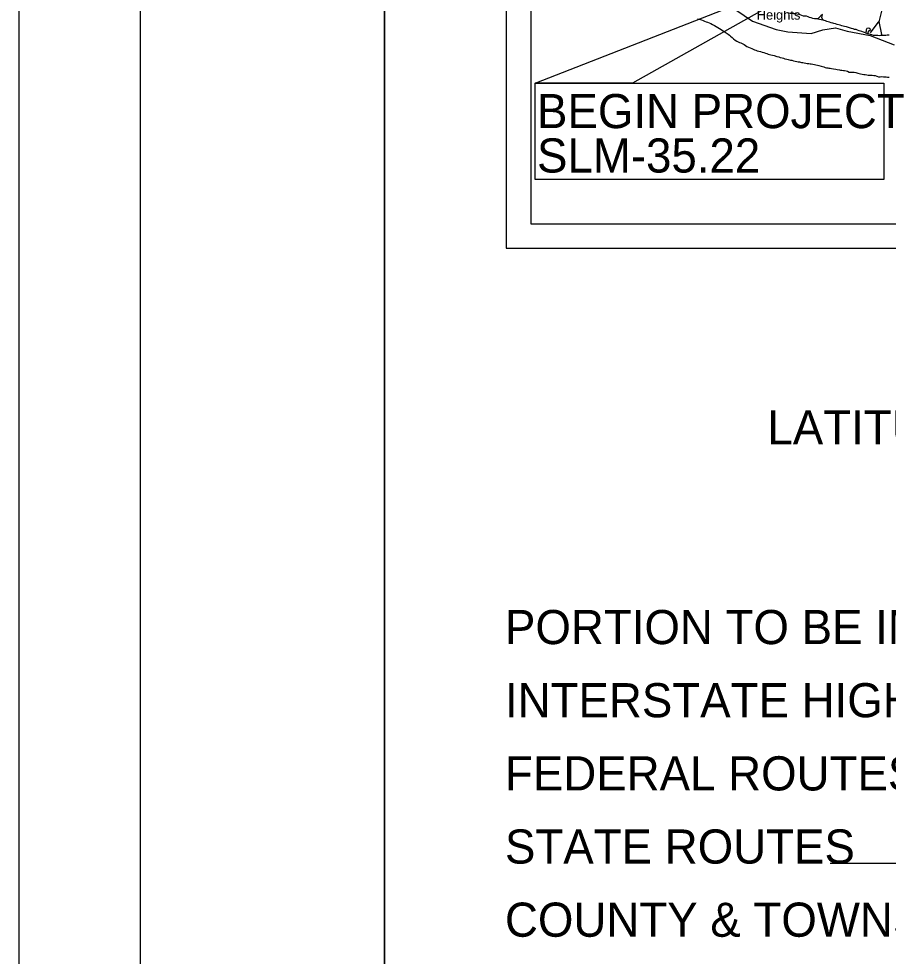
# Model space of a CAD drawing. Extents: x 0 to 34, y 0 to 22.
# Drawn here: x 0 to 3.567, y 11.097 to 14.941 of the extents above; entities that cross this region are included whole.
import ezdxf

# ---------------------------------------------------------------- set-up
doc = ezdxf.new("R2010")
doc.units = 0
for name, color, linetype in [('Default', 7, 'Continuous'), ('GM_X_Corporation', 7, 'Continuous'), ('GM_X_Major_River', 7, 'Continuous'), ('GM_X_Township_Road', 7, 'Continuous'), ('GM_X_Unincorporated_Text', 7, 'Continuous'), ('SH_Border', 7, 'Continuous'), ('SH_Cut_Line', 7, 'Continuous'), ('SH_Data', 7, 'Continuous'), ('SH_Text', 7, 'Continuous')]:
    doc.layers.add(name, color=color, linetype=linetype)

msp = doc.modelspace()

# ---------------------------------------------------------------- linework, layer by layer
at = {"layer": 'Default'}
msp.add_lwpolyline([(2.119, 14.6776), (3.5484, 14.6776), (3.5484, 14.2828), (2.119, 14.2828)], close=True, dxfattribs=at)
at = {"layer": 'GM_X_Corporation'}
msp.add_lwpolyline([(2.911, 14.9985), (3.0093, 14.9321), (3.1069, 14.8977), (3.1548, 14.8874), (3.251, 14.8812), (3.2988, 14.896), (3.3499, 14.9036), (3.398, 14.8907), (3.493, 14.8725), (3.5915, 14.8346)], dxfattribs=at)
at = {"layer": 'GM_X_Major_River'}
for p, q in [((3.2773, 14.9411), (3.2984, 14.9365)), ((3.474, 14.8842), (3.4847, 14.8798))]:
    msp.add_line(p, q, dxfattribs=at)
for points in [[(3.2773, 14.9411), (3.2707, 14.941), (3.264, 14.9415), (3.2573, 14.9428), (3.2507, 14.9445), (3.2439, 14.9471), (3.2377, 14.9487), (3.2315, 14.9521), (3.2254, 14.9522), (3.219, 14.9519), (3.2122, 14.9553), (3.206, 14.9575), (3.1993, 14.9588), (3.1919, 14.9601), (3.1843, 14.9612), (3.1781, 14.9619), (3.1709, 14.9628), (3.1645, 14.9635), (3.1585, 14.9645), (3.1523, 14.966)], [(3.2984, 14.9365), (3.2939, 14.9461), (3.2959, 14.9519), (3.2966, 14.9584), (3.2902, 14.9535), (3.2773, 14.9411)], [(2.7848, 14.9415), (2.7929, 14.9398), (2.8008, 14.9374), (2.8072, 14.9348), (2.813, 14.932), (2.8198, 14.9288), (2.8252, 14.9268), (2.8327, 14.924), (2.8385, 14.9216), (2.8457, 14.9183), (2.8541, 14.9137), (2.8608, 14.9098), (2.867, 14.9062), (2.8741, 14.9014), (2.8818, 14.897), (2.8874, 14.8935), (2.894, 14.8898), (2.902, 14.8837), (2.9094, 14.8784), (2.9149, 14.8745), (2.9197, 14.8704), (2.926, 14.8652), (2.9321, 14.859), (2.939, 14.853), (2.946, 14.8492), (2.951, 14.8466), (2.9563, 14.8443), (2.9623, 14.8421), (2.9672, 14.8404), (2.9752, 14.8357), (2.9816, 14.8312), (2.9872, 14.8277), (2.9928, 14.8249), (3.0009, 14.8215), (3.0065, 14.8189), (3.0131, 14.816), (3.018, 14.8144), (3.0236, 14.8123), (3.0294, 14.8103), (3.0353, 14.8089), (3.0422, 14.807), (3.0496, 14.8048), (3.056, 14.8024), (3.0629, 14.7998), (3.0688, 14.7983), (3.0742, 14.7965), (3.0795, 14.7951), (3.0851, 14.7938), (3.0916, 14.7926), (3.0985, 14.7909), (3.1102, 14.7872), (3.1172, 14.785), (3.1236, 14.783), (3.1311, 14.7807), (3.1367, 14.7791), (3.1431, 14.7775), (3.1509, 14.7756), (3.1567, 14.7742), (3.1654, 14.7721), (3.171, 14.771), (3.1786, 14.7692), (3.1842, 14.7677), (3.1916, 14.7662), (3.1974, 14.7652), (3.2025, 14.7641), (3.2104, 14.7626), (3.2159, 14.7614), (3.2217, 14.7603), (3.2291, 14.7592), (3.2342, 14.7585), (3.2404, 14.7577), (3.2459, 14.757), (3.251, 14.7559), (3.2569, 14.7547), (3.2642, 14.7532), (3.2691, 14.7525), (3.2759, 14.7509), (3.2814, 14.75), (3.2919, 14.7471)], [(3.474, 14.8842), (3.4654, 14.8868), (3.4588, 14.8885), (3.4529, 14.8899), (3.4475, 14.8913), (3.4401, 14.894), (3.4353, 14.8971), (3.4286, 14.8967), (3.4222, 14.8994), (3.4155, 14.902), (3.4081, 14.9045), (3.4, 14.9067), (3.3952, 14.9082), (3.3867, 14.9098), (3.3812, 14.9113), (3.3761, 14.9127), (3.3693, 14.9147), (3.3577, 14.9184), (3.35, 14.9205), (3.3441, 14.9217), (3.339, 14.9229), (3.3326, 14.9248), (3.3253, 14.9272), (3.3202, 14.9288), (3.3144, 14.9307), (3.3093, 14.9323), (3.3038, 14.9343), (3.2984, 14.9365)], [(3.4847, 14.8798), (3.4847, 14.8868), (3.4893, 14.8928), (3.4949, 14.8959), (3.4914, 14.9018), (3.485, 14.9029), (3.4783, 14.9017), (3.4763, 14.8953), (3.4755, 14.8904), (3.474, 14.8842)], [(3.57, 14.8741), (3.5628, 14.8735), (3.5563, 14.8732), (3.5505, 14.8727), (3.544, 14.8725), (3.5391, 14.8722), (3.5342, 14.8723), (3.5294, 14.872), (3.5236, 14.8722), (3.5171, 14.8725), (3.512, 14.8726), (3.5064, 14.8734), (3.4996, 14.8749), (3.4941, 14.8762), (3.4847, 14.8798)], [(3.2919, 14.7471), (3.2968, 14.7457), (3.3021, 14.7439), (3.3079, 14.7421), (3.3134, 14.7406), (3.3183, 14.7398), (3.3232, 14.7391), (3.3283, 14.7382), (3.3343, 14.7374), (3.3421, 14.7361), (3.3517, 14.7347), (3.357, 14.7339), (3.366, 14.7316), (3.3709, 14.7305), (3.3764, 14.7299), (3.3826, 14.7294), (3.3876, 14.7289), (3.3934, 14.7278), (3.3996, 14.726), (3.4069, 14.723), (3.4137, 14.7217), (3.42, 14.722), (3.4262, 14.7218), (3.4332, 14.7207), (3.4415, 14.7183), (3.4468, 14.7171), (3.4522, 14.716), (3.4592, 14.7143), (3.4668, 14.7132), (3.472, 14.7122), (3.4785, 14.7111), (3.4839, 14.71), (3.4902, 14.7095), (3.5004, 14.7097), (3.5072, 14.709), (3.5129, 14.7081), (3.5198, 14.7061), (3.5268, 14.7033), (3.5336, 14.7037), (3.54, 14.7043), (3.5465, 14.7036), (3.5525, 14.703), (3.5578, 14.7027), (3.5637, 14.7022), (3.5701, 14.7015)]]:
    msp.add_lwpolyline(points, dxfattribs=at)
at = {"layer": 'GM_X_Township_Road'}
msp.add_line((3.5279, 14.9305), (3.5393, 14.8764), dxfattribs=at)
msp.add_lwpolyline([(3.5462, 15.0003), (3.5296, 14.9348), (3.529, 14.9321), (3.5279, 14.9305), (3.5274, 14.9299), (3.5242, 14.9256), (3.4923, 14.8839)], dxfattribs=at)
at = {"layer": 'SH_Border'}
for points in [[(0.5, 21.5), (1.5, 21.5), (1.5, 0.5), (0.5, 0.5)], [(1.5, 21.5), (33.5, 21.5), (33.5, 0.5), (1.5, 0.5)]]:
    msp.add_lwpolyline(points, close=True, dxfattribs=at)
at = {"layer": 'SH_Cut_Line'}
msp.add_lwpolyline([(0, 0), (34, 0), (34, 22), (0, 22)], close=True, dxfattribs=at)
msp.add_lwpolyline([(2.911, 14.9985), (3.0093, 14.9321), (3.1069, 14.8977), (3.1548, 14.8874), (3.251, 14.8812), (3.2988, 14.896), (3.3499, 14.9036), (3.398, 14.8907), (3.493, 14.8725), (3.5915, 14.8346)], dxfattribs=at)
at = {"layer": 'SH_Data'}
for p, q in [((2, 21), (2, 14)), ((2.1, 20.9), (2.1, 14.1)), ((2.1, 14.1), (8.9, 14.1)), ((2.1, 14.1), (2.1, 14.1)), ((2, 14), (9, 14)), ((7.7, 11.4767), (3.3288, 11.4767))]:
    msp.add_line(p, q, dxfattribs=at)
at = {"layer": 'SH_Text'}
msp.add_lwpolyline([(2.119, 14.6776), (3.428, 15.1892), (2.5177, 14.6776)], close=True, dxfattribs=at)

# ---------------------------------------------------------------- texts
at = {"layer": 'GM_X_Unincorporated_Text'}
msp.add_text('Heights', height=0.03949, rotation=0, dxfattribs=at).set_placement((3.0271, 14.9377))
at = {"layer": 'SH_Text'}
for s, p in [('BEGIN PROJECT', (2.1258, 14.4927)), ('SLM-35.22', (2.1258, 14.3107)), ("LATITUDE: 39°2'32''         LONGITUDE: -84°21'41''", (3.071, 13.1959)), ('PORTION TO BE IMPROVED', (1.9944, 12.3767)), ('INTERSTATE HIGHWAY', (1.9944, 12.0767)), ('FEDERAL ROUTES', (1.9944, 11.7767)), ('STATE ROUTES', (1.9944, 11.4767)), ('COUNTY & TOWNSHIP ROADS', (1.9944, 11.1767))]:
    msp.add_text(s, height=0.14, dxfattribs=at).set_placement(p)

doc.saveas('drawing.dxf')
